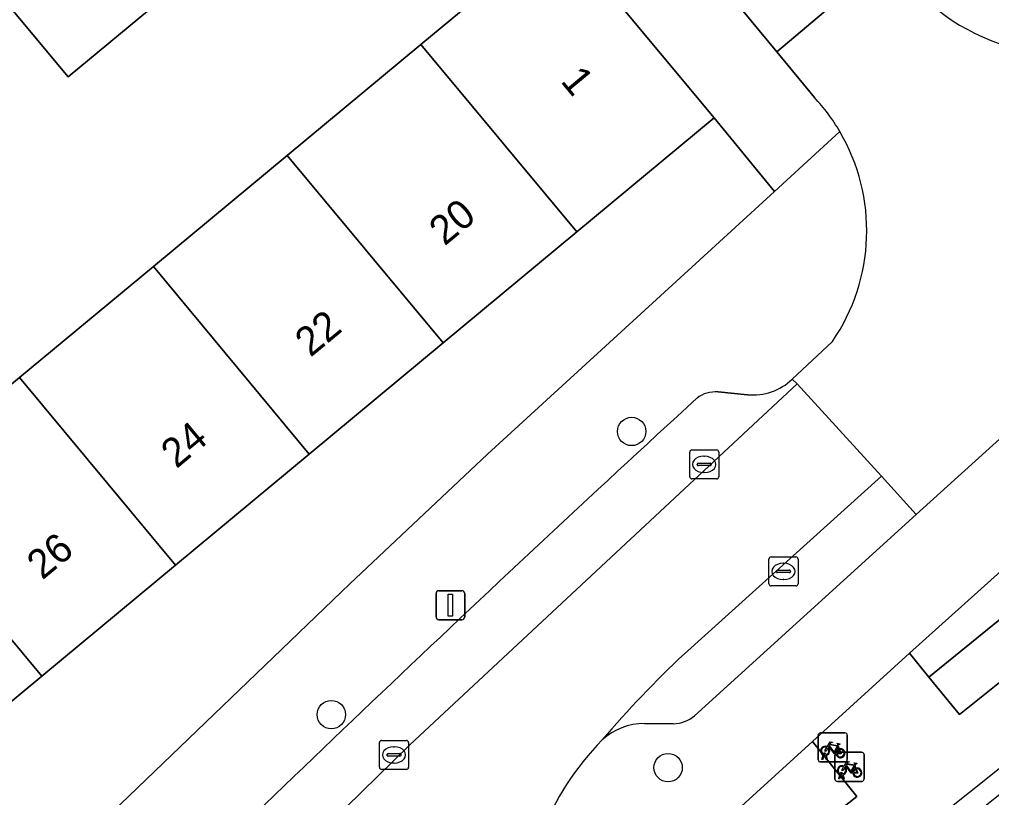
# Model space of a CAD drawing. Extents: x 159039 to 160102, y 381214 to 382524.
# Drawn here: x 159707.98 to 159741.44, y 381905.02 to 381931.83 of the extents above; entities that cross this region are included whole.
import ezdxf

# ---------------------------------------------------------------- set-up
doc = ezdxf.new("R2010")
doc.units = 0
for name, color, linetype in [('IMGEO_Boom', 7, 'Continuous'), ('IMGEO_Erf', 7, 'Continuous'), ('IMGEO_Fietsenrek', 7, 'Continuous'), ('IMGEO_Groenvoorziening', 7, 'Continuous'), ('IMGEO_Haag', 7, 'Continuous'), ('IMGEO_Kolk', 7, 'Continuous'), ('IMGEO_Lichtmast', 7, 'Continuous'), ('IMGEO_Pand', 7, 'Continuous'), ('IMGEO_Pand_nummerreeks', 7, 'Continuous'), ('IMGEO_Pand_overbouw', 7, 'Continuous'), ('IMGEO_Parkeervlak_open', 7, 'Continuous'), ('IMGEO_Rijbaan_lokaal_open', 7, 'Continuous'), ('IMGEO_Voetpad_open', 7, 'Continuous')]:
    doc.layers.add(name, color=color, linetype=linetype)

msp = doc.modelspace()

# ---------------------------------------------------------------- linework, layer by layer
at = {"layer": 'IMGEO_Boom'}
for centre in [(159729.052, 381917.631), (159718.713, 381907.876), (159730.308, 381906.05)]:
    msp.add_circle(centre, 0.489, dxfattribs=at)
at = {"layer": 'IMGEO_Erf'}
for points in [[(159717.192, 381927.14), (159721.798, 381930.967), (159726.52, 381934.891), (159725.527, 381936.12), (159720.293, 381942.588), (159720.142, 381942.466), (159722.768, 381939.295), (159718.029, 381935.371), (159715.404, 381938.542), (159713.686, 381937.14), (159715.624, 381934.808), (159712.782, 381932.447), (159709.655, 381929.849), (159707.754, 381932.136)], [(159710.875, 381904.23), (159719.353, 381912.382), (159724.085, 381916.847), (159733.97, 381925.903), (159731.888, 381928.431), (159727.165, 381924.507), (159722.56, 381920.68), (159717.953, 381916.853), (159713.347, 381913.026), (159708.742, 381909.2), (159704.137, 381905.373), (159699.531, 381901.547)], [(159689.558, 381904.18), (159694.164, 381908.007), (159698.769, 381911.834), (159701.078, 381913.752), (159700.323, 381914.661), (159702.619, 381916.568), (159703.374, 381915.66), (159707.979, 381919.486), (159712.586, 381923.314), (159717.192, 381927.14)]]:
    msp.add_lwpolyline(points, dxfattribs=at)
at = {"layer": 'IMGEO_Fietsenrek'}
for p, q in [((159735.475, 381906.321), (159735.475, 381907.162)), ((159735.475, 381907.162), (159735.475, 381906.321)), ((159735.55, 381907.246), (159736.391, 381907.246)), ((159736.391, 381907.246), (159735.55, 381907.246)), ((159736.475, 381907.171), (159736.475, 381906.33)), ((159736.475, 381906.33), (159736.475, 381907.171)), ((159736.162, 381906.795), (159736.198, 381906.7)), ((159735.602, 381906.33), (159735.641, 381906.49)), ((159735.671, 381906.478), (159735.636, 381906.33)), ((159735.713, 381906.502), (159735.712, 381906.506)), ((159735.754, 381906.33), (159735.72, 381906.472)), ((159735.744, 381906.513), (159735.745, 381906.506)), ((159735.752, 381906.476), (159735.787, 381906.33)), ((159736.053, 381905.652), (159736.053, 381906.493)), ((159736.053, 381906.493), (159736.053, 381905.652)), ((159736.128, 381906.577), (159736.969, 381906.577)), ((159736.969, 381906.577), (159736.128, 381906.577)), ((159737.053, 381906.502), (159737.053, 381905.661)), ((159737.053, 381905.661), (159737.053, 381906.502)), ((159736.4, 381906.246), (159735.559, 381906.246)), ((159735.559, 381906.246), (159736.4, 381906.246)), ((159735.636, 381906.33), (159735.602, 381906.33)), ((159735.787, 381906.33), (159735.754, 381906.33)), ((159736.74, 381906.126), (159736.776, 381906.031)), ((159736.18, 381905.661), (159736.219, 381905.821)), ((159736.249, 381905.809), (159736.214, 381905.661)), ((159736.291, 381905.833), (159736.29, 381905.837)), ((159736.332, 381905.661), (159736.298, 381905.803)), ((159736.322, 381905.844), (159736.323, 381905.837)), ((159736.33, 381905.807), (159736.365, 381905.661)), ((159736.978, 381905.577), (159736.137, 381905.577)), ((159736.137, 381905.577), (159736.978, 381905.577)), ((159736.214, 381905.661), (159736.18, 381905.661)), ((159736.365, 381905.661), (159736.332, 381905.661))]:
    msp.add_line(p, q, dxfattribs=at)
for points in [[(159735.809, 381906.72), (159735.757, 381906.63), (159735.717, 381906.605), (159735.718, 381906.652), (159735.773, 381906.746)], [(159735.788, 381906.772), (159735.883, 381906.936), (159735.969, 381906.922), (159735.971, 381906.913), (159735.915, 381906.902), (159735.888, 381906.857), (159736.144, 381906.816)], [(159736.084, 381906.528), (159736.034, 381906.528), (159735.843, 381906.779), (159735.824, 381906.747)], [(159736.131, 381906.791), (159735.874, 381906.832), (159735.857, 381906.803), (159736.024, 381906.583), (159736.131, 381906.791)], [(159736.179, 381906.693), (159736.149, 381906.77), (159736.04, 381906.552), (159736.083, 381906.552)], [(159736.144, 381906.816), (159736.169, 381906.865), (159736.163, 381906.869), (159736.14, 381906.873), (159736.128, 381906.88), (159736.127, 381906.883), (159736.129, 381906.888), (159736.224, 381906.873), (159736.226, 381906.863), (159736.216, 381906.85), (159736.204, 381906.844), (159736.19, 381906.85), (159736.162, 381906.795)], [(159736.113, 381906.552), (159736.233, 381906.551), (159736.189, 381906.665)], [(159736.209, 381906.672), (159736.264, 381906.527), (159736.114, 381906.527)], [(159736.387, 381906.051), (159736.335, 381905.961), (159736.295, 381905.936), (159736.296, 381905.983), (159736.351, 381906.077)], [(159736.366, 381906.103), (159736.461, 381906.267), (159736.547, 381906.253), (159736.549, 381906.244), (159736.493, 381906.233), (159736.466, 381906.188), (159736.722, 381906.147)], [(159736.662, 381905.859), (159736.612, 381905.859), (159736.421, 381906.11), (159736.402, 381906.078)], [(159736.709, 381906.122), (159736.452, 381906.163), (159736.435, 381906.134), (159736.602, 381905.914), (159736.709, 381906.122)], [(159736.757, 381906.024), (159736.727, 381906.101), (159736.618, 381905.883), (159736.661, 381905.883)], [(159736.722, 381906.147), (159736.747, 381906.196), (159736.741, 381906.2), (159736.718, 381906.204), (159736.706, 381906.211), (159736.705, 381906.214), (159736.707, 381906.219), (159736.802, 381906.204), (159736.804, 381906.194), (159736.794, 381906.181), (159736.782, 381906.175), (159736.768, 381906.181), (159736.74, 381906.126)], [(159736.691, 381905.883), (159736.811, 381905.882), (159736.767, 381905.996)], [(159736.787, 381906.003), (159736.842, 381905.858), (159736.692, 381905.858)]]:
    msp.add_lwpolyline(points, dxfattribs=at)
for centre, radius, start, end in [((159735.553, 381907.168), 0.0779, 92.4484, 184.2845), ((159735.553, 381907.168), 0.0779, 92.4484, 184.2845), ((159736.397, 381907.168), 0.0779, 2.4484, 94.2845), ((159736.397, 381907.168), 0.0779, 2.4484, 94.2845), ((159735.715, 381906.631), 0.159, 62.6766, 242.1369), ((159735.715, 381906.631), 0.129, 63.3192, 238.903), ((159735.715, 381906.631), 0.129, 283.6043, 43.4302), ((159735.715, 381906.631), 0.159, 283.5766, 46.6042), ((159736.242, 381906.547), 0.159, 187.0065, 105.7708), ((159735.695, 381906.502), 0.0499, 12.8025, 158.6934), ((159735.715, 381906.631), 0.159, 253.9967, 271.7867), ((159735.695, 381906.502), 0.0174, 12.8025, 163.4502), ((159735.715, 381906.631), 0.129, 253.415, 269.0204), ((159736.131, 381906.499), 0.0779, 92.4484, 184.2845), ((159736.131, 381906.499), 0.0779, 92.4484, 184.2845), ((159736.242, 381906.547), 0.159, 113.3408, 178.3217), ((159736.242, 381906.547), 0.129, 113.923, 177.9556), ((159736.242, 381906.547), 0.129, 188.6715, 104.5883), ((159736.975, 381906.499), 0.0779, 2.4484, 94.2845), ((159736.975, 381906.499), 0.0779, 2.4484, 94.2845), ((159735.553, 381906.324), 0.0779, 182.4484, 274.2845), ((159735.553, 381906.324), 0.0779, 182.4484, 274.2845), ((159736.293, 381905.962), 0.159, 62.6766, 242.1369), ((159736.293, 381905.962), 0.129, 63.3192, 238.903), ((159736.293, 381905.962), 0.129, 283.6043, 43.4302), ((159736.293, 381905.962), 0.159, 283.5766, 46.6042), ((159736.397, 381906.324), 0.0779, 272.4484, 4.2845), ((159736.397, 381906.324), 0.0779, 272.4484, 4.2845), ((159736.82, 381905.878), 0.159, 187.0065, 105.7708), ((159736.273, 381905.833), 0.0499, 12.8025, 158.6934), ((159736.293, 381905.962), 0.159, 253.9967, 271.7867), ((159736.273, 381905.833), 0.0174, 12.8025, 163.4502), ((159736.293, 381905.962), 0.129, 253.415, 269.0204), ((159736.82, 381905.878), 0.159, 113.3408, 178.3217), ((159736.82, 381905.878), 0.129, 113.923, 177.9556), ((159736.82, 381905.878), 0.129, 188.6715, 104.5883), ((159736.131, 381905.655), 0.0779, 182.4484, 274.2845), ((159736.131, 381905.655), 0.0779, 182.4484, 274.2845), ((159736.975, 381905.655), 0.0779, 272.4484, 4.2845), ((159736.975, 381905.655), 0.0779, 272.4484, 4.2845)]:
    msp.add_arc(centre, radius, start, end, dxfattribs=at)
at = {"layer": 'IMGEO_Groenvoorziening'}
for points in [[(159738.616, 381909.996), (159739.286, 381909.171), (159750.053, 381917.916), (159748.937, 381919.256)], [(159740.335, 381907.877), (159751.183, 381916.558), (159750.053, 381917.916), (159739.286, 381909.171)], [(159727.928, 381898.616), (159738.999, 381888.305), (159740.485, 381889.477), (159731.419, 381900.793), (159736.807, 381905.056), (159735.282, 381906.952), (159729.499, 381901.679)]]:
    msp.add_lwpolyline(points, close=True, dxfattribs=at)
at = {"layer": 'IMGEO_Haag'}
msp.add_lwpolyline([(159740.335, 381907.877), (159751.183, 381916.558), (159750.053, 381917.916), (159739.286, 381909.171)], close=True, dxfattribs=at)
at = {"layer": 'IMGEO_Kolk'}
for p, q in [((159731.051, 381916.071), (159731.051, 381916.923)), ((159731.126, 381916.997), (159731.978, 381916.997)), ((159731.539, 381916.777), (159731.564, 381916.777)), ((159732.052, 381916.923), (159732.052, 381916.071)), ((159731.31, 381916.491), (159731.31, 381916.503)), ((159731.748, 381916.454), (159731.35, 381916.454)), ((159731.353, 381916.54), (159731.751, 381916.54)), ((159731.794, 381916.503), (159731.794, 381916.491)), ((159731.562, 381916.217), (159731.537, 381916.217)), ((159731.978, 381915.997), (159731.126, 381915.997)), ((159733.779, 381912.384), (159733.779, 381913.236)), ((159733.854, 381913.31), (159734.706, 381913.31)), ((159734.267, 381913.09), (159734.292, 381913.09)), ((159734.78, 381913.236), (159734.78, 381912.384)), ((159734.038, 381912.804), (159734.038, 381912.816)), ((159734.476, 381912.767), (159734.078, 381912.767)), ((159734.081, 381912.853), (159734.479, 381912.853)), ((159734.522, 381912.816), (159734.522, 381912.804)), ((159734.29, 381912.53), (159734.265, 381912.53)), ((159734.706, 381912.31), (159733.854, 381912.31)), ((159720.37, 381906.063), (159720.37, 381906.915)), ((159720.445, 381906.989), (159721.297, 381906.989)), ((159720.858, 381906.769), (159720.883, 381906.769)), ((159721.371, 381906.915), (159721.371, 381906.063)), ((159720.629, 381906.483), (159720.629, 381906.495)), ((159721.067, 381906.446), (159720.669, 381906.446)), ((159720.672, 381906.532), (159721.07, 381906.532)), ((159721.113, 381906.495), (159721.113, 381906.483)), ((159720.881, 381906.209), (159720.856, 381906.209)), ((159721.297, 381905.989), (159720.445, 381905.989))]:
    msp.add_line(p, q, dxfattribs=at)
for points in [[(159731.051, 381916.071), (159731.051, 381916.923)], [(159731.126, 381916.997), (159731.978, 381916.997)], [(159732.052, 381916.923), (159732.052, 381916.071)], [(159731.978, 381915.997), (159731.126, 381915.997)], [(159733.779, 381912.384), (159733.779, 381913.236)], [(159733.854, 381913.31), (159734.706, 381913.31)], [(159734.78, 381913.236), (159734.78, 381912.384)], [(159734.706, 381912.31), (159733.854, 381912.31)], [(159720.37, 381906.063), (159720.37, 381906.915)], [(159720.445, 381906.989), (159721.297, 381906.989)], [(159721.371, 381906.915), (159721.371, 381906.063)], [(159721.297, 381905.989), (159720.445, 381905.989)]]:
    msp.add_lwpolyline(points, dxfattribs=at)
for centre, radius, start, end in [((159731.128, 381916.921), 0.0765, 91.552, 178.448), ((159731.128, 381916.921), 0.0765, 91.552, 178.448), ((159731.976, 381916.921), 0.0765, 1.552, 88.448), ((159731.976, 381916.921), 0.0765, 1.552, 88.448), ((159731.35, 381916.5), 0.0403, 85.8775, 175.7526), ((159731.347, 381916.49), 0.0366, 178.938, 274.7102), ((159731.751, 381916.497), 0.043, 264.8664, 352.4533), ((159731.755, 381916.502), 0.0386, 1.7309, 96.639), ((159731.128, 381916.073), 0.0765, 181.552, 268.448), ((159731.128, 381916.073), 0.0765, 181.552, 268.448), ((159731.976, 381916.073), 0.0765, 271.552, 358.448), ((159731.976, 381916.073), 0.0765, 271.552, 358.448), ((159733.856, 381913.234), 0.0765, 91.552, 178.448), ((159733.856, 381913.234), 0.0765, 91.552, 178.448), ((159734.704, 381913.234), 0.0765, 1.552, 88.448), ((159734.704, 381913.234), 0.0765, 1.552, 88.448), ((159734.078, 381912.813), 0.0403, 85.8775, 175.7526), ((159734.075, 381912.803), 0.0366, 178.938, 274.7102), ((159734.479, 381912.81), 0.043, 264.8664, 352.4533), ((159734.483, 381912.815), 0.0386, 1.7309, 96.639), ((159733.856, 381912.386), 0.0765, 181.552, 268.448), ((159733.856, 381912.386), 0.0765, 181.552, 268.448), ((159734.704, 381912.386), 0.0765, 271.552, 358.448), ((159734.704, 381912.386), 0.0765, 271.552, 358.448), ((159720.447, 381906.913), 0.0765, 91.552, 178.448), ((159720.447, 381906.913), 0.0765, 91.552, 178.448), ((159721.295, 381906.913), 0.0765, 1.552, 88.448), ((159721.295, 381906.913), 0.0765, 1.552, 88.448), ((159720.669, 381906.492), 0.0403, 85.8775, 175.7526), ((159720.666, 381906.482), 0.0366, 178.938, 274.7102), ((159721.07, 381906.489), 0.043, 264.8664, 352.4533), ((159721.074, 381906.494), 0.0386, 1.7309, 96.639), ((159720.447, 381906.065), 0.0765, 181.552, 268.448), ((159720.447, 381906.065), 0.0765, 181.552, 268.448), ((159721.295, 381906.065), 0.0765, 271.552, 358.448), ((159721.295, 381906.065), 0.0765, 271.552, 358.448)]:
    msp.add_arc(centre, radius, start, end, dxfattribs=at)
for centre, major_axis, ratio, start_param, end_param in [((159731.538, 381916.497), (-0.387, 0.002), 0.722429, 4.712389, 7.853982), ((159731.563, 381916.497), (-0.39, 0.002), 0.717154, 1.570796, 4.712389), ((159734.266, 381912.81), (-0.387, 0.002), 0.722429, 4.712389, 7.853982), ((159734.291, 381912.81), (-0.39, 0.002), 0.717154, 1.570796, 4.712389), ((159720.857, 381906.489), (-0.387, 0.002), 0.722429, 4.712389, 7.853982), ((159720.882, 381906.489), (-0.39, 0.002), 0.717154, 1.570796, 4.712389)]:
    msp.add_ellipse(centre, major_axis=major_axis, ratio=ratio, start_param=start_param, end_param=end_param, dxfattribs=at)
at = {"layer": 'IMGEO_Lichtmast'}
for p, q in [((159722.419, 381912.146), (159723.209, 381912.146)), ((159723.209, 381912.146), (159722.419, 381912.146)), ((159722.319, 381911.246), (159722.319, 381912.046)), ((159722.319, 381912.046), (159722.319, 381911.246)), ((159723.309, 381912.046), (159723.309, 381911.246)), ((159723.309, 381911.246), (159723.309, 381912.046)), ((159723.209, 381911.146), (159722.419, 381911.146)), ((159722.419, 381911.146), (159723.209, 381911.146))]:
    msp.add_line(p, q, dxfattribs=at)
msp.add_lwpolyline([(159722.739, 381912.021), (159722.889, 381912.021), (159722.889, 381911.271), (159722.739, 381911.271), (159722.739, 381912.021)], dxfattribs=at)
for centre, start, end in [((159722.419, 381912.046), 90, 180), ((159722.419, 381912.046), 90, 180), ((159723.209, 381912.046), 0, 90), ((159723.209, 381912.046), 360, 90), ((159722.419, 381911.246), 180, 270), ((159722.419, 381911.246), 180, 270), ((159723.209, 381911.246), 270, 0), ((159723.209, 381911.246), 270, 0)]:
    msp.add_arc(centre, 0.1, start, end, dxfattribs=at)
at = {"layer": 'IMGEO_Pand'}
for points in [[(159710.77, 381934.868), (159707.643, 381932.27), (159707.754, 381932.136), (159709.655, 381929.849), (159712.782, 381932.447)], [(159727.165, 381924.507), (159731.888, 381928.431), (159726.52, 381934.891), (159721.798, 381930.967)], [(159722.56, 381920.68), (159727.165, 381924.507), (159721.798, 381930.967), (159717.192, 381927.14)], [(159717.192, 381927.14), (159712.586, 381923.314), (159717.953, 381916.853), (159722.56, 381920.68)], [(159717.953, 381916.853), (159712.586, 381923.314), (159707.979, 381919.486), (159713.347, 381913.026)], [(159703.374, 381915.66), (159708.742, 381909.2), (159713.347, 381913.026), (159707.979, 381919.486)], [(159703.374, 381915.66), (159702.619, 381916.568), (159700.323, 381914.661), (159701.078, 381913.752), (159698.769, 381911.834), (159704.137, 381905.373), (159708.742, 381909.2)]]:
    msp.add_lwpolyline(points, close=True, dxfattribs=at)
at = {"layer": 'IMGEO_Pand_overbouw'}
msp.add_lwpolyline([(159734.795, 381900.492), (159735.226, 381899.94), (159749.539, 381911.367), (159749.259, 381911.719), (159749.104, 381911.915), (159748.989, 381911.823), (159745.649, 381909.157), (159745.45, 381908.998), (159742.024, 381906.262), (159741.824, 381906.102), (159738.412, 381903.379), (159738.208, 381903.216)], close=True, dxfattribs=at)
at = {"layer": 'IMGEO_Parkeervlak_open'}
for points in [[(159704.334, 381890.107), (159721.416, 381906.835), (159734.748, 381919.266), (159734.581, 381919.43)], [(159733.039, 381918.895), (159732.026, 381918.991)], [(159731.211, 381907.839), (159738.848, 381914.771), (159737.651, 381916.094), (159730.867, 381909.969)], [(159729.491, 381907.572), (159730.492, 381907.563)]]:
    msp.add_lwpolyline(points, dxfattribs=at)
for centre, radius, start, end in [((159733.212, 381920.887), 2, 265.0496, 313.2191), ((160268.192, 381333.437), 794.276, 132.527832, 134.671689), ((159731.935, 381917.966), 1.029, 84.9294, 127.9011), ((159754.274, 381884.845), 34.338, 132.9738, 139.8148), ((159730.471, 381908.693), 1.131, 271.0878, 310.9124), ((159729.5, 381905.42), 2.152, 90.2351, 132.6848)]:
    msp.add_arc(centre, radius, start, end, dxfattribs=at)
at = {"layer": 'IMGEO_Rijbaan_lokaal_open'}
for points in [[(159718.902, 381948.988), (159722.751, 381944.348), (159725.155, 381941.466), (159734.047, 381930.71), (159737.923, 381933.981), (159737.656, 381934.296), (159729.604, 381943.98), (159725.738, 381948.627)], [(159739.148, 381932.54), (159737.923, 381933.981), (159734.047, 381930.71), (159735.345, 381929.139)], [(159735.964, 381920.728), (159734.581, 381919.43), (159734.748, 381919.266), (159737.651, 381916.094), (159738.848, 381914.771), (159753.705, 381928.216)], [(159730.867, 381909.969), (159737.651, 381916.094), (159734.748, 381919.266), (159721.416, 381906.835), (159704.334, 381890.107)]]:
    msp.add_lwpolyline(points, dxfattribs=at)
for centre, radius, start, end in [((159744.119, 381937.861), 7.282, 226.9454, 301.1962), ((159730.469, 381924.607), 6.657, 30.2727, 42.9038), ((159730.392, 381924.546), 6.755, 325.5857, 30.393), ((159754.274, 381884.845), 34.338, 132.9738, 139.8148), ((159734.563, 381900.518), 9.197, 135.1668, 183.9559)]:
    msp.add_arc(centre, radius, start, end, dxfattribs=at)
at = {"layer": 'IMGEO_Voetpad_open'}
for points in [[(159703.542, 381962.407), (159707.059, 381958.511), (159707.671, 381957.755), (159713.024, 381951.3), (159714.054, 381950.076), (159717.568, 381945.902), (159719.275, 381943.847), (159720.293, 381942.588), (159725.527, 381936.12), (159726.52, 381934.891), (159731.888, 381928.431), (159733.97, 381925.903), (159736.218, 381927.963)], [(159725.903, 381898.13), (159729.499, 381901.679), (159735.282, 381906.952), (159738.616, 381909.996), (159748.937, 381919.256), (159752.289, 381922.249), (159762.532, 381931.539), (159765.876, 381934.557), (159779.75, 381947.105), (159781.515, 381948.718), (159790.978, 381957.239)], [(159785.168, 381956.704), (159778.451, 381950.642), (159753.705, 381928.216), (159738.848, 381914.771), (159731.211, 381907.839)], [(159735.345, 381929.139), (159734.047, 381930.71), (159725.155, 381941.466), (159722.751, 381944.348), (159718.902, 381948.988)], [(159792.293, 381938.975), (159781.515, 381948.718), (159779.75, 381947.105), (159783.111, 381944.037), (159784.253, 381942.995), (159768.978, 381930.733), (159767.935, 381932.02), (159765.876, 381934.557), (159762.532, 381931.539), (159764.299, 381929.323), (159765.401, 381927.941), (159754.74, 381919.382), (159753.65, 381920.657), (159752.289, 381922.249), (159748.937, 381919.256), (159750.053, 381917.916), (159751.183, 381916.558), (159740.335, 381907.877), (159739.286, 381909.171), (159738.616, 381909.996), (159735.282, 381906.952), (159736.807, 381905.056), (159731.419, 381900.793)], [(159736.218, 381927.963), (159733.97, 381925.903), (159724.085, 381916.847), (159719.353, 381912.382), (159710.875, 381904.23), (159698.411, 381891.866), (159686.348, 381879.508), (159673.142, 381865.54), (159669.087, 381861.079)], [(159734.581, 381919.43), (159735.964, 381920.728)], [(159732.026, 381918.991), (159733.039, 381918.895)], [(159730.492, 381907.563), (159729.491, 381907.572)]]:
    msp.add_lwpolyline(points, dxfattribs=at)
for centre, radius, start, end in [((159744.119, 381937.861), 7.282, 226.9454, 301.1962), ((159730.469, 381924.607), 6.657, 30.2727, 42.9038), ((159730.392, 381924.546), 6.755, 325.5857, 30.393), ((159733.212, 381920.887), 2, 265.0496, 313.2191), ((160268.192, 381333.437), 794.276, 132.527832, 134.671689), ((159731.935, 381917.966), 1.029, 84.9294, 127.9011), ((159730.471, 381908.693), 1.131, 271.0878, 310.9124), ((159729.5, 381905.42), 2.152, 90.2351, 132.6848), ((159734.563, 381900.518), 9.197, 135.1668, 183.9559)]:
    msp.add_arc(centre, radius, start, end, dxfattribs=at)

# ---------------------------------------------------------------- texts
at = {"layer": 'IMGEO_Pand_nummerreeks'}
for s, rotation, p in [('1', 309.7252, (159726.579, 381929.689)), ('20', 39.7222, (159722.613, 381924.001)), ('22', 39.7222, (159717.994, 381920.164)), ('24', 39.7222, (159713.381, 381916.33)), ('26', 39.7222, (159708.765, 381912.495))]:
    msp.add_text(s, height=1, rotation=rotation, dxfattribs=at).set_placement(p)

doc.saveas('drawing.dxf')
